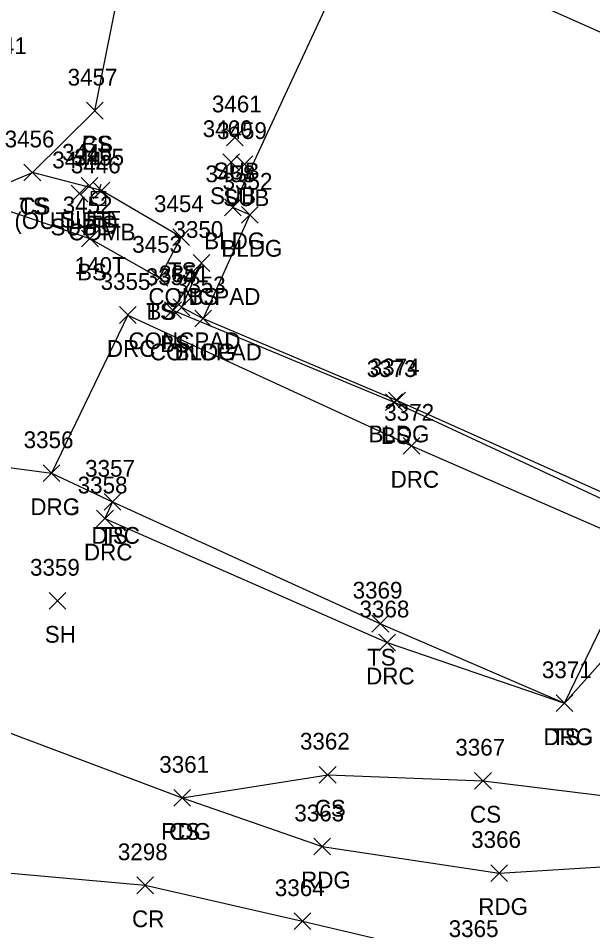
# Model space of a CAD drawing. Extents: x 49137 to 50946, y 9590 to 10709.
# Drawn here: x 50425.7 to 50494.3, y 9799.7 to 9908.7 of the extents above; entities that cross this region are included whole.
import ezdxf

# ---------------------------------------------------------------- set-up
doc = ezdxf.new("R2010")
doc.units = 0
for name, color, linetype in [('D_C', 7, 'Continuous'), ('L_A', 7, 'Continuous'), ('L_I', 7, 'Continuous'), ('L_TIC', 7, 'Continuous'), ('LBC', 7, 'Continuous'), ('LELB', 7, 'Continuous'), ('LS', 7, 'Continuous'), ('P_A', 7, 'Continuous'), ('P_I', 7, 'Continuous'), ('P_TIC', 7, 'Continuous'), ('PEU', 7, 'Continuous'), ('PRC', 7, 'Continuous'), ('R_A', 7, 'Continuous'), ('R_I', 7, 'Continuous'), ('R_TIC', 7, 'Continuous'), ('RDG', 7, 'Continuous'), ('RDP', 7, 'Continuous'), ('U_A', 7, 'Continuous'), ('U_C', 7, 'Continuous'), ('U_I', 7, 'Continuous'), ('U_TIC', 7, 'Continuous'), ('UP', 7, 'Continuous')]:
    doc.layers.add(name, color=color, linetype=linetype)

msp = doc.modelspace()

# ---------------------------------------------------------------- linework, layer by layer
at = {"layer": 'L_TIC'}
for points in [[(50433.83, 9896.64), (50435.83, 9898.64)], [(50435.83, 9896.64), (50433.83, 9898.64)], [(50433.83, 9896.64), (50435.83, 9898.64)], [(50435.83, 9896.64), (50433.83, 9898.64)], [(50426.36, 9889.26), (50428.36, 9891.26)], [(50428.36, 9889.26), (50426.36, 9891.26)], [(50426.36, 9889.26), (50428.36, 9891.26)], [(50428.36, 9889.26), (50426.36, 9891.26)], [(50434.62, 9887.1), (50436.62, 9889.1)], [(50436.62, 9887.1), (50434.62, 9889.1)], [(50450.29, 9885.1), (50452.29, 9887.1)], [(50452.29, 9885.1), (50450.29, 9887.1)], [(50452.33, 9884.21), (50454.33, 9886.21)], [(50454.33, 9884.21), (50452.33, 9886.21)], [(50452.33, 9884.21), (50454.33, 9886.21)], [(50454.33, 9884.21), (50452.33, 9886.21)], [(50444.14, 9881.54), (50446.14, 9883.54)], [(50446.14, 9881.54), (50444.14, 9883.54)], [(50433.24, 9881.39), (50435.24, 9883.39)], [(50435.24, 9881.39), (50433.24, 9883.39)], [(50446.56, 9878.46), (50448.56, 9880.46)], [(50448.56, 9878.46), (50446.56, 9880.46)], [(50446.56, 9878.46), (50448.56, 9880.46)], [(50448.56, 9878.46), (50446.56, 9880.46)], [(50441.54, 9876.68), (50443.54, 9878.68)], [(50443.54, 9876.68), (50441.54, 9878.68)], [(50441.54, 9876.68), (50443.54, 9878.68)], [(50443.54, 9876.68), (50441.54, 9878.68)], [(50443.15, 9872.82), (50445.15, 9874.82)], [(50445.15, 9872.82), (50443.15, 9874.82)], [(50444.18, 9873.17), (50446.18, 9875.17)], [(50446.18, 9873.17), (50444.18, 9875.17)], [(50446.75, 9871.84), (50448.75, 9873.84)], [(50448.75, 9871.84), (50446.75, 9873.84)], [(50446.75, 9871.84), (50448.75, 9873.84)], [(50448.75, 9871.84), (50446.75, 9873.84)], [(50469.54, 9861.85), (50471.54, 9863.85)], [(50471.54, 9861.85), (50469.54, 9863.85)], [(50469.9, 9862.05), (50471.9, 9864.05)], [(50471.9, 9862.05), (50469.9, 9864.05)], [(50435.92, 9849.94), (50437.92, 9851.94)], [(50437.92, 9849.94), (50435.92, 9851.94)], [(50429.35, 9838.13), (50431.35, 9840.13)], [(50431.35, 9838.13), (50429.35, 9840.13)], [(50467.91, 9835.4), (50469.91, 9837.4)], [(50469.91, 9835.4), (50467.91, 9837.4)], [(50489.9, 9825.9), (50491.9, 9827.9)], [(50491.9, 9825.9), (50489.9, 9827.9)], [(50461.62, 9817.37), (50463.62, 9819.37)], [(50463.62, 9817.37), (50461.62, 9819.37)], [(50480.17, 9816.65), (50482.17, 9818.65)], [(50482.17, 9816.65), (50480.17, 9818.65)], [(50444.25, 9814.6), (50446.25, 9816.6)], [(50446.25, 9814.6), (50444.25, 9816.6)]]:
    msp.add_lwpolyline(points, dxfattribs=at)
at = {"layer": 'LBC'}
for points in [[(50453.33, 9885.21), (50451.29, 9886.1), (50471.44, 9929.45), (50476.11, 9927.56), (50485.09, 9923.37), (50480.09, 9913.78), (50521.81, 9895.19)], [(50453.33, 9885.21), (50447.75, 9872.84), (50470.9, 9863.05), (50499.45, 9850.27), (50505.16, 9862.82), (50506.94, 9861.56), (50512.1, 9873.13), (50516.92, 9883.91), (50521.81, 9895.19)]]:
    msp.add_lwpolyline(points, dxfattribs=at)
at = {"layer": 'LELB'}
for points in [[(50434.83, 9897.64), (50438.93, 9918.14), (50445.95, 9926.91), (50453.88, 9936.71), (50465.3, 9933.51)], [(50399.14, 9863.95), (50420.04, 9887.21), (50427.36, 9890.26), (50434.83, 9897.64)], [(50442.54, 9877.68), (50445.14, 9882.54), (50435.62, 9888.1), (50427.36, 9890.26)], [(50359.83, 9830.51), (50365.07, 9839.43), (50366.63, 9845.36), (50366.01, 9846.62), (50374.53, 9849.52), (50383.52, 9849.42), (50398.67, 9865.95), (50415.5, 9888.32), (50420.04, 9887.21), (50434.24, 9882.39), (50442.54, 9877.68)], [(50447.56, 9879.46), (50444.15, 9873.82), (50470.54, 9862.85), (50499.39, 9849.45)], [(50436.92, 9850.94), (50468.91, 9836.4), (50490.9, 9826.9)], [(50445.25, 9815.6), (50462.62, 9818.37), (50481.17, 9817.65), (50510.92, 9813.96)]]:
    msp.add_lwpolyline(points, dxfattribs=at)
at = {"layer": 'LS'}
msp.add_lwpolyline([(50447.56, 9879.46), (50445.18, 9874.17), (50447.75, 9872.84)], dxfattribs=at)
at = {"layer": 'P_TIC'}
for points in [[(50444.25, 9814.6), (50446.25, 9816.6)], [(50446.25, 9814.6), (50444.25, 9816.6)], [(50460.95, 9808.8), (50462.95, 9810.8)], [(50462.95, 9808.8), (50460.95, 9810.8)], [(50482.11, 9805.63), (50484.11, 9807.63)], [(50484.11, 9805.63), (50482.11, 9807.63)], [(50439.83, 9804.17), (50441.83, 9806.17)], [(50441.83, 9804.17), (50439.83, 9806.17)], [(50458.62, 9799.88), (50460.62, 9801.88)], [(50460.62, 9799.88), (50458.62, 9801.88)]]:
    msp.add_lwpolyline(points, dxfattribs=at)
at = {"layer": 'PEU'}
msp.add_lwpolyline([(49941.83, 9610.06), (49990.09, 9639.04), (50024.75, 9652.6), (50065.89, 9663.6), (50106.75, 9669.47), (50143.68, 9687.26), (50173.12, 9705.67), (50199.31, 9725.1), (50238.44, 9758.01), (50268.02, 9782.89), (50296.91, 9803.77), (50321.98, 9815.49), (50335.39, 9819.52), (50365.78, 9821.11), (50382.81, 9823.36), (50421.32, 9824.61), (50445.25, 9815.6), (50461.95, 9809.8), (50483.11, 9806.63), (50497.86, 9807.55), (50514.33, 9805.13), (50518.4, 9805.51), (50536.96, 9801.1)], dxfattribs=at)
at = {"layer": 'PRC'}
msp.add_lwpolyline([(49946.14, 9603.32), (49990.57, 9628.34), (50029.06, 9644.26), (50067.71, 9652.16), (50111.82, 9660.88), (50152.59, 9679.83), (50181.44, 9691.98), (50206.17, 9716.71), (50246.84, 9750.25), (50275.55, 9774.21), (50303.89, 9794.63), (50325.93, 9804.02), (50352.75, 9808.7), (50411.41, 9807.82), (50440.83, 9805.17), (50459.62, 9800.88), (50480.38, 9795.99)], dxfattribs=at)
at = {"layer": 'R_TIC'}
for points in [[(50437.77, 9872.25), (50439.77, 9874.25)], [(50439.77, 9872.25), (50437.77, 9874.25)], [(50437.77, 9872.25), (50439.77, 9874.25)], [(50439.77, 9872.25), (50437.77, 9874.25)], [(50471.64, 9856.63), (50473.64, 9858.63)], [(50473.64, 9856.63), (50471.64, 9858.63)], [(50428.63, 9853.36), (50430.63, 9855.36)], [(50430.63, 9853.36), (50428.63, 9855.36)], [(50428.63, 9853.36), (50430.63, 9855.36)], [(50430.63, 9853.36), (50428.63, 9855.36)], [(50435.92, 9849.94), (50437.92, 9851.94)], [(50437.92, 9849.94), (50435.92, 9851.94)], [(50435.03, 9847.95), (50437.03, 9849.95)], [(50437.03, 9847.95), (50435.03, 9849.95)], [(50468.72, 9833.15), (50470.72, 9835.15)], [(50470.72, 9833.15), (50468.72, 9835.15)], [(50489.9, 9825.9), (50491.9, 9827.9)], [(50491.9, 9825.9), (50489.9, 9827.9)], [(50489.9, 9825.9), (50491.9, 9827.9)], [(50491.9, 9825.9), (50489.9, 9827.9)]]:
    msp.add_lwpolyline(points, dxfattribs=at)
at = {"layer": 'RDG'}
for points in [[(50490.9, 9826.9), (50507.27, 9845.2), (50520.89, 9868.99)], [(50382.81, 9823.36), (50393.35, 9837.44), (50402.92, 9847.07), (50409.98, 9857.01), (50429.63, 9854.36)]]:
    msp.add_lwpolyline(points, dxfattribs=at)
at = {"layer": 'RDP'}
for points in [[(50438.77, 9873.25), (50429.63, 9854.36), (50436.92, 9850.94), (50436.03, 9848.95), (50469.72, 9834.15), (50490.9, 9826.9), (50500.02, 9845.68)], [(50438.77, 9873.25), (50472.64, 9857.63), (50500.02, 9845.68)]]:
    msp.add_lwpolyline(points, dxfattribs=at)
at = {"layer": 'U_TIC'}
for points in [[(50450.53, 9893.44), (50452.53, 9895.44)], [(50452.53, 9893.44), (50450.53, 9895.44)], [(50450.09, 9890.49), (50452.09, 9892.49)], [(50452.09, 9890.49), (50450.09, 9892.49)], [(50451.68, 9890.26), (50453.68, 9892.26)], [(50453.68, 9890.26), (50451.68, 9892.26)], [(50433.17, 9887.67), (50435.17, 9889.67)], [(50435.17, 9887.67), (50433.17, 9889.67)], [(50431.99, 9886.76), (50433.99, 9888.76)], [(50433.99, 9886.76), (50431.99, 9888.76)]]:
    msp.add_lwpolyline(points, dxfattribs=at)
at = {"layer": 'UP'}
for p, q in [((50434.43, 9886.33), (50434.43, 9887.99)), ((50434.43, 9887.99), (50436.1, 9887.99)), ((50435.52, 9888.83), (50435.27, 9887.99)), ((50436.1, 9887.99), (50436.1, 9886.33)), ((50435.27, 9887.16), (50435.27, 9887.16)), ((50436.1, 9886.33), (50434.43, 9886.33)), ((50435.02, 9885.49), (50435.27, 9886.33))]:
    msp.add_line(p, q, dxfattribs=at)
msp.add_circle((50435.27, 9887.16), 0.833, dxfattribs=at)

# ---------------------------------------------------------------- texts
at = {"layer": 'D_C'}
msp.add_text('15"CPEP-NEW (OUTLET)', height=2, dxfattribs=at).set_placement((50406.14, 9883.52))
at = {"layer": 'L_A'}
for s, p in [('CS', (50433.27, 9892.64)), ('BS', (50433.27, 9892.64)), ('TS', (50425.77, 9885.26)), ('CS', (50425.8, 9885.26)), ('TS', (50434.03, 9883.1)), ('BLDG', (50447.88, 9881.1)), ('BLDG', (50449.92, 9880.21)), ('BLDG', (50449.92, 9880.21)), ('BS', (50432.69, 9877.39)), ('TS', (50443.55, 9877.54)), ('CONCPAD', (50441.21, 9874.46)), ('BS', (50446, 9874.46)), ('TS', (50440.95, 9872.68)), ('BS', (50440.98, 9872.68)), ('CONCPAD', (50438.83, 9869.17)), ('BS', (50442.6, 9868.82)), ('CONCPAD', (50441.39, 9867.84)), ('BLDG', (50444.34, 9867.84)), ('BLDG', (50467.49, 9858.05)), ('BS', (50468.98, 9857.85)), ('TS', (50435.33, 9845.94)), ('SH', (50428.84, 9834.13)), ('TS', (50467.32, 9831.4)), ('TS', (50489.3, 9821.9)), ('CS', (50461.06, 9813.37)), ('CS', (50479.61, 9812.65)), ('CS', (50443.69, 9810.6))]:
    msp.add_text(s, height=2, dxfattribs=at).set_placement(p)
at = {"layer": 'L_I'}
for s, p in [('3441', (50420.75, 9904.39)), ('3457', (50431.57, 9900.64)), ('3457', (50431.57, 9900.64)), ('3456', (50424.05, 9893.26)), ('3456', (50424.05, 9893.26)), ('3455', (50432.36, 9891.1)), ('3458', (50448.03, 9889.1)), ('3352', (50450.07, 9888.21)), ('3352', (50450.07, 9888.21)), ('3452', (50430.98, 9885.39)), ('3454', (50441.88, 9885.54)), ('3350', (50444.21, 9882.46)), ('3350', (50444.21, 9882.46)), ('3453', (50439.28, 9880.68)), ('3453', (50439.28, 9880.68)), ('3351', (50442.49, 9877.17)), ('3354', (50440.9, 9876.82)), ('3353', (50444.49, 9875.84)), ('3353', (50444.49, 9875.84)), ('3373', (50467.28, 9865.85)), ('3374', (50467.64, 9866.05)), ('3357', (50433.66, 9853.94)), ('3359', (50427.08, 9842.13)), ('3369', (50465.6, 9839.4)), ('3371', (50488.2, 9829.9)), ('3362', (50459.31, 9821.37)), ('3367', (50477.86, 9820.65)), ('3361', (50442.51, 9818.6))]:
    msp.add_text(s, height=2, dxfattribs=at).set_placement(p)
at = {"layer": 'P_A'}
for s, p in [('RDG', (50442.74, 9810.6)), ('RDG', (50459.44, 9804.8)), ('RDG', (50480.6, 9801.63)), ('CR', (50439.26, 9800.17))]:
    msp.add_text(s, height=2, dxfattribs=at).set_placement(p)
at = {"layer": 'P_I'}
for s, p in [('3361', (50442.51, 9818.6)), ('3363', (50458.64, 9812.8)), ('3366', (50479.75, 9809.63)), ('3298', (50437.57, 9808.17)), ('3364', (50456.31, 9803.88)), ('3365', (50477.07, 9798.99))]:
    msp.add_text(s, height=2, dxfattribs=at).set_placement(p)
at = {"layer": 'R_A'}
for s, p in [('DRC', (50436.26, 9868.25)), ('DRC', (50436.26, 9868.25)), ('DRC', (50470.13, 9852.63)), ('DRC', (50427.12, 9849.36)), ('DRG', (50427.12, 9849.36)), ('DRC', (50434.41, 9845.94)), ('DRC', (50433.52, 9843.95)), ('DRC', (50467.21, 9829.15)), ('DRC', (50488.38, 9821.9)), ('DRG', (50488.38, 9821.9))]:
    msp.add_text(s, height=2, dxfattribs=at).set_placement(p)
at = {"layer": 'R_I'}
for s, p in [('3355', (50435.51, 9876.25)), ('3355', (50435.51, 9876.25)), ('3372', (50469.38, 9860.63)), ('3356', (50426.32, 9857.36)), ('3356', (50426.32, 9857.36)), ('3357', (50433.66, 9853.94)), ('3358', (50432.77, 9851.95)), ('3368', (50466.42, 9837.15)), ('3371', (50488.2, 9829.9)), ('3371', (50488.2, 9829.9))]:
    msp.add_text(s, height=2, dxfattribs=at).set_placement(p)
at = {"layer": 'U_A'}
for s, p in [('SUB', (50449, 9889.44)), ('SUB', (50448.57, 9886.49)), ('SUB', (50450.15, 9886.26)), ('SUBE', (50430.7, 9883.67)), ('SUBE', (50429.52, 9882.76)), ('COMB', (50431.65, 9882.16))]:
    msp.add_text(s, height=2, dxfattribs=at).set_placement(p)
at = {"layer": 'U_C'}
msp.add_text('140T', height=2, dxfattribs=at).set_placement((50432.41, 9878.16))
at = {"layer": 'U_I'}
for s, p in [('3461', (50448.79, 9897.44)), ('3460', (50447.7, 9894.49)), ('3459', (50449.41, 9894.26)), ('3445', (50430.91, 9891.67)), ('3444', (50429.73, 9890.76)), ('3446', (50431.95, 9890.16))]:
    msp.add_text(s, height=2, dxfattribs=at).set_placement(p)

doc.saveas('drawing.dxf')
